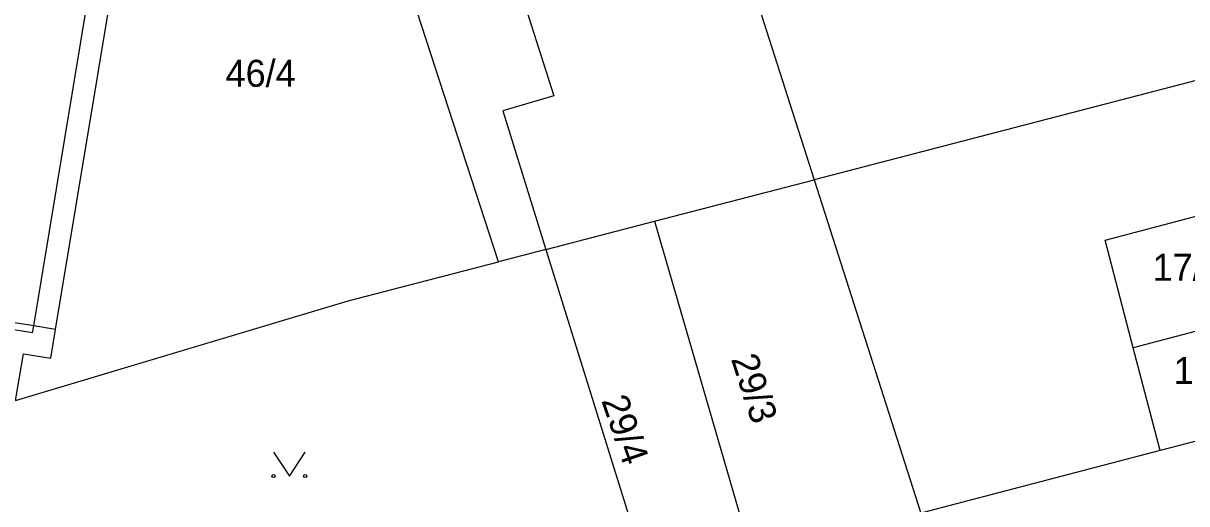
# Model space of a CAD drawing. Extents: x -599970 to -599524, y -1154772 to -1154457.
# Drawn here: x -599739.51 to -599702.82, y -1154703.19 to -1154688.06 of the extents above; entities that cross this region are included whole.
import ezdxf

# ---------------------------------------------------------------- set-up
doc = ezdxf.new("R2010")
doc.units = 0
doc.layers.add('Z-KATASTRALNI MAPA', color=7, linetype='Continuous')

msp = doc.modelspace()

# ---------------------------------------------------------------- linework, layer by layer
at = {"layer": 'Z-KATASTRALNI MAPA'}
for p, q in [((-599724.53, -1154695.57), (-599731.32, -1154674.72)), ((-599739.18, -1154697.59), (-599735.95, -1154678.13)), ((-599678.24, -1154683.56), (-599714.57, -1154692.99)), ((-599716.78, -1154686.08), (-599714.57, -1154692.99)), ((-599719.61, -1154694.29), (-599714.57, -1154692.99)), ((-599714.57, -1154692.99), (-599711.21, -1154703.49)), ((-599723.03, -1154695.18), (-599719.61, -1154694.29)), ((-599719.61, -1154694.29), (-599716.52, -1154704.88)), ((-599723.03, -1154695.18), (-599724.53, -1154695.57)), ((-599723.03, -1154695.18), (-599719.75, -1154705.72)), ((-599729.27, -1154696.8), (-599724.53, -1154695.57)), ((-599739.75, -1154699.94), (-599729.27, -1154696.8)), ((-599699.29, -1154696.91), (-599704.51, -1154698.28)), ((-599739.22, -1154697.81), (-599740.07, -1154697.67)), ((-599739.22, -1154697.81), (-599739.18, -1154697.59)), ((-599703.66, -1154701.52), (-599704.51, -1154698.28)), ((-599698.44, -1154700.15), (-599703.66, -1154701.52)), ((-599703.66, -1154701.52), (-599711.21, -1154703.49))]:
    msp.add_line(p, q, dxfattribs=at)
for points in [[(-599738.49, -1154697.7), (-599735.14, -1154677.55), (-599736.71, -1154677.29)], [(-599726.87, -1154677.54), (-599722.78, -1154690.35), (-599724.39, -1154690.82), (-599723.03, -1154695.18)], [(-599704.51, -1154698.28), (-599705.4, -1154694.89), (-599700.18, -1154693.52), (-599699.29, -1154696.91)], [(-599738.49, -1154697.7), (-599739.18, -1154697.59), (-599751.31, -1154695.72), (-599752.01, -1154695.61)], [(-599739.75, -1154699.94), (-599739.5, -1154698.47), (-599738.64, -1154698.61), (-599738.49, -1154697.7)], [(-599731.62, -1154701.569), (-599731.12, -1154702.32), (-599730.62, -1154701.569)]]:
    msp.add_lwpolyline(points, dxfattribs=at)
for centre in [(-599731.62, -1154702.32), (-599730.62, -1154702.32)]:
    msp.add_circle(centre, 0.05, dxfattribs=at)

# ---------------------------------------------------------------- texts
for s, p in [('46/4', (-599733.132, -1154690.06)), ('17/3', (-599703.901, -1154696.17)), ('17/2', (-599703.235, -1154699.42))]:
    msp.add_text(s, height=0.85, dxfattribs=at).set_placement(p)
for s, rotation, p in [('29/3', 288, (-599717.199, -1154698.629)), ('29/4', 289, (-599721.289, -1154699.938))]:
    msp.add_text(s, height=0.85, rotation=rotation, dxfattribs=at).set_placement(p)

doc.saveas('drawing.dxf')
